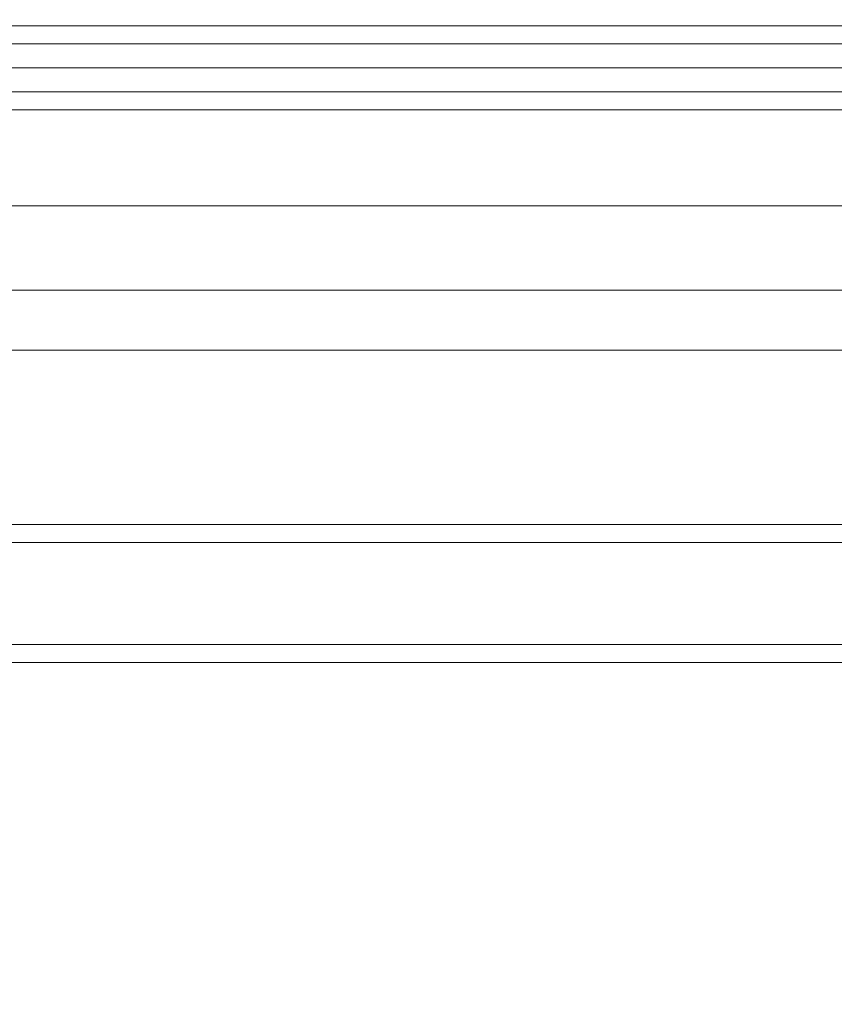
# Model space of a CAD drawing. Header units: millimetres. Extents: x -3490 to 61924, y -72580 to 6847.
# Tile 781 of 1056: x 25272 to 25407, y 1131 to 1295. Entities that reach past the tile are written whole.
import ezdxf

# ---------------------------------------------------------------- set-up
doc = ezdxf.new("R2010")
doc.units = ezdxf.units.MM
for name, color, linetype, lineweight in [('COTAS_P', 1, 'Continuous', 0), ('lateral_briquetadora', 7, 'Continuous', 0), ('lateral_C05', 7, 'Continuous', 0)]:
    doc.layers.add(name, color=color, linetype=linetype, lineweight=lineweight)
doc.dimstyles.new('R19_100', dxfattribs={"dimtxt": 250, "dimasz": 150, "dimexe": 150, "dimexo": 80, "dimgap": 100, "dimtad": 1, "dimtih": 1, "dimtoh": 1, "dimdsep": 46, "dimcen": 0.09, "dimadec": 0, "dimazin": 0, "dimtfac": 1, "dimtdec": 4, "dimtofl": 0, "dimtmove": 0, "dimatfit": 3, "dimfxl": 1, "dimtolj": 1, "dimtzin": 0, "dimarcsym": 0})

# ---------------------------------------------------------------- blocks, each defined once
blk = doc.blocks.new('DIM_R29_7')
at = {"layer": 'COTAS_P'}
for p, q in [((24250.07, 2141), (24400.07, 2186)), ((26750.07, 2141), (26600.07, 2186)), ((24250.07, 1241), (24250.07, 2141)), ((24250.07, 2141), (26750.07, 2141)), ((24250.07, 2141), (24400.07, 2096)), ((26750.07, 2141), (26600.07, 2096)), ((26750.07, 1241), (26750.07, 2141))]:
    blk.add_line(p, q, dxfattribs=at)
blk.add_text('2500 P', height=250, dxfattribs=at).set_placement((25500.07, 2241))
blk = doc.blocks.new('DIM_R29_19')
at = {"layer": 'COTAS_P'}
for p, q in [((18820, 2240), (18619.96, 1362.51)), ((18619.96, 1362.51), (18776.21, 1373.05)), ((27699.96, -707.49), (18619.96, 1362.51)), ((18619.96, 1362.51), (18756.2, 1285.3)), ((27900, 170), (27699.96, -707.49)), ((27699.96, -707.49), (27563.71, -630.27)), ((27699.96, -707.49), (27543.71, -718.02))]:
    blk.add_line(p, q, dxfattribs=at)
blk.add_text('9312.96 P', height=250, rotation=167.1576, dxfattribs=at).set_placement((23137.73, 230.02))

msp = doc.modelspace()

# ---------------------------------------------------------------- linework, layer by layer
at = {"layer": 'lateral_briquetadora'}
for p, q in [((23750.067, 1264), (25950.067, 1264)), ((24150.067, 1264), (25950.067, 1264)), ((23750.067, 1250), (25950.067, 1250)), ((23900.067, 1250), (25800.067, 1250)), ((24150.067, 1250), (25800.067, 1250)), ((23750.067, 1240), (25950.067, 1240)), ((23900.067, 1240), (25800.067, 1240))]:
    msp.add_line(p, q, dxfattribs=at)
at = {"layer": 'lateral_C05'}
for p, q in [((24250.067, 1294), (26750.067, 1294)), ((24310.067, 1294), (26690.067, 1294)), ((24250.067, 1291), (26750.067, 1291)), ((24310.067, 1291), (26690.067, 1291)), ((24900.317, 1291), (25499.567, 1291)), ((24300.067, 1287), (26700.067, 1287)), ((24900.317, 1287), (25499.567, 1287)), ((24300.067, 1283), (26700.067, 1283)), ((24310.067, 1283), (26690.067, 1283)), ((24310.067, 1280), (26690.067, 1280)), ((24310.067, 1211), (26690.067, 1211)), ((24310.067, 1208), (26690.067, 1208)), ((24250.067, 1191), (26750.067, 1191)), ((24250.067, 1188), (26750.067, 1188))]:
    msp.add_line(p, q, dxfattribs=at)

# ---------------------------------------------------------------- dimensions: what is measured, and where the dimension line sits
at = {"layer": 'COTAS_P'}
for p1, p2, picture, middle in [((24250.067, 1241), (26750.067, 1241), 'DIM_R29_7', (25500.067, 2141)), ((27900, 170), (18820, 2240), 'DIM_R29_19', (23159.956, 327.514))]:
    dim = msp.add_aligned_dim(p1=p1, p2=p2, distance=900, text='<> P', dimstyle='R19_100', dxfattribs=at)
    dim.commit()
    dim.dimension.update_dxf_attribs({"geometry": picture, "text_midpoint": middle})

doc.saveas('drawing.dxf')
